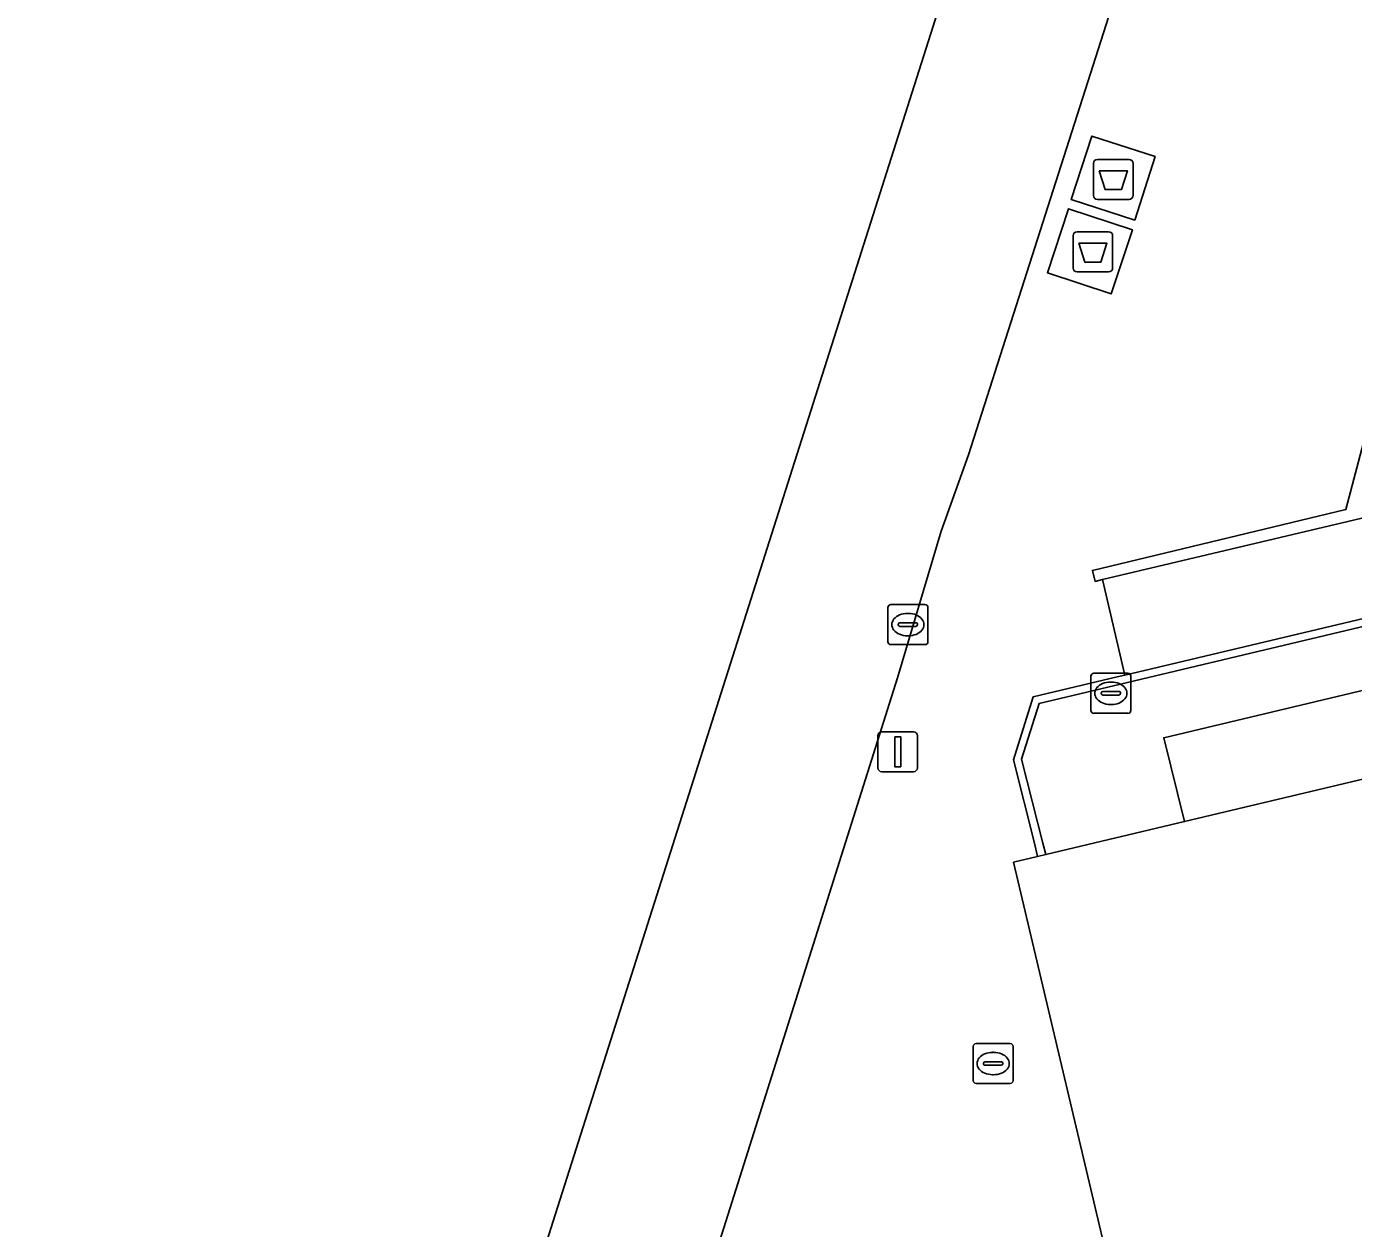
# Model space of a CAD drawing. Extents: x 160675 to 161153, y 383241 to 383714.
# Drawn here: x 160819.96 to 160853.11, y 383473.81 to 383503.84 of the extents above; entities that cross this region are included whole.
import ezdxf

# ---------------------------------------------------------------- set-up
doc = ezdxf.new("R2010")
doc.units = 0
for name, color, linetype in [('IMGEO_Afval_apart_plaats', 7, 'Continuous'), ('IMGEO_Erf', 7, 'Continuous'), ('IMGEO_Kolk', 7, 'Continuous'), ('IMGEO_Lichtmast', 7, 'Continuous'), ('IMGEO_Muur', 7, 'Continuous'), ('IMGEO_Pand', 7, 'Continuous'), ('IMGEO_Rijbaan_lokaal_gesloten', 7, 'Continuous'), ('IMGEO_Rioolput', 7, 'Continuous'), ('IMGEO_Terreindeel_open', 7, 'Continuous'), ('IMGEO_Voetpad_gesloten', 7, 'Continuous'), ('IMGEO_Voetpad_op_trap', 7, 'Continuous'), ('IMGEO_Voetpad_open', 7, 'Continuous')]:
    doc.layers.add(name, color=color, linetype=linetype)

msp = doc.modelspace()

# ---------------------------------------------------------------- linework, layer by layer
at = {"layer": 'IMGEO_Afval_apart_plaats'}
for p, q in [((160846.715, 383500.52), (160847.505, 383500.52)), ((160847.505, 383500.52), (160846.715, 383500.52)), ((160846.615, 383499.62), (160846.615, 383500.42)), ((160846.615, 383500.42), (160846.615, 383499.62)), ((160847.605, 383500.42), (160847.605, 383499.62)), ((160847.605, 383499.62), (160847.605, 383500.42)), ((160847.505, 383499.52), (160846.715, 383499.52)), ((160846.715, 383499.52), (160847.505, 383499.52)), ((160846.105, 383497.81), (160846.105, 383498.61)), ((160846.105, 383498.61), (160846.105, 383497.81)), ((160846.205, 383498.71), (160846.995, 383498.71)), ((160846.995, 383498.71), (160846.205, 383498.71)), ((160847.095, 383498.61), (160847.095, 383497.81)), ((160847.095, 383497.81), (160847.095, 383498.61)), ((160846.995, 383497.71), (160846.205, 383497.71)), ((160846.205, 383497.71), (160846.995, 383497.71))]:
    msp.add_line(p, q, dxfattribs=at)
for points in [[(160846.758, 383500.234), (160847.462, 383500.234), (160847.313, 383499.764), (160846.907, 383499.764), (160846.758, 383500.234)], [(160846.248, 383498.424), (160846.952, 383498.424), (160846.803, 383497.954), (160846.397, 383497.954), (160846.248, 383498.424)]]:
    msp.add_lwpolyline(points, dxfattribs=at)
for centre, start, end in [((160846.715, 383500.42), 90, 180), ((160846.715, 383500.42), 90, 180), ((160847.505, 383500.42), 0, 90), ((160847.505, 383500.42), 360, 90), ((160846.715, 383499.62), 180, 270), ((160846.715, 383499.62), 180, 270), ((160847.505, 383499.62), 270, 0), ((160847.505, 383499.62), 270, 0), ((160846.205, 383498.61), 90, 180), ((160846.205, 383498.61), 90, 180), ((160846.995, 383498.61), 0, 90), ((160846.995, 383498.61), 360, 90), ((160846.205, 383497.81), 180, 270), ((160846.205, 383497.81), 180, 270), ((160846.995, 383497.81), 270, 0), ((160846.995, 383497.81), 270, 0)]:
    msp.add_arc(centre, 0.1, start, end, dxfattribs=at)
at = {"layer": 'IMGEO_Erf'}
msp.add_lwpolyline([(160830.058, 383464.081), (160830.761, 383466.58), (160844.956, 383511.246), (160846.192, 383515.136), (160847.537, 383516.432), (160850.016, 383519.196), (160851.928, 383521.559), (160852.278, 383522.002), (160850.693, 383523.206), (160846.137, 383526.942), (160844.705, 383528.06)], dxfattribs=at)
msp.add_arc((160757.151, 383610.954), 121.212, 293.7416, 307.47749, dxfattribs=at)
at = {"layer": 'IMGEO_Kolk'}
for p, q in [((160841.478, 383488.47), (160841.478, 383489.322)), ((160841.553, 383489.396), (160842.405, 383489.396)), ((160842.479, 383489.322), (160842.479, 383488.47)), ((160841.737, 383488.89), (160841.737, 383488.902)), ((160841.78, 383488.939), (160842.178, 383488.939)), ((160841.966, 383489.176), (160841.991, 383489.176)), ((160842.221, 383488.902), (160842.221, 383488.89)), ((160842.175, 383488.853), (160841.777, 383488.853)), ((160841.989, 383488.616), (160841.964, 383488.616)), ((160842.405, 383488.396), (160841.553, 383488.396)), ((160846.55, 383486.754), (160846.55, 383487.606)), ((160846.625, 383487.68), (160847.477, 383487.68)), ((160847.551, 383487.606), (160847.551, 383486.754)), ((160847.038, 383487.46), (160847.063, 383487.46)), ((160846.809, 383487.174), (160846.809, 383487.186)), ((160847.247, 383487.137), (160846.849, 383487.137)), ((160846.852, 383487.223), (160847.25, 383487.223)), ((160847.061, 383486.9), (160847.036, 383486.9)), ((160847.293, 383487.186), (160847.293, 383487.174)), ((160847.477, 383486.68), (160846.625, 383486.68))]:
    msp.add_line(p, q, dxfattribs=at)
for points in [[(160841.478, 383488.47), (160841.478, 383489.322)], [(160841.553, 383489.396), (160842.405, 383489.396)], [(160842.479, 383489.322), (160842.479, 383488.47)], [(160842.405, 383488.396), (160841.553, 383488.396)], [(160846.55, 383486.754), (160846.55, 383487.606)], [(160846.625, 383487.68), (160847.477, 383487.68)], [(160847.551, 383487.606), (160847.551, 383486.754)], [(160847.477, 383486.68), (160846.625, 383486.68)]]:
    msp.add_lwpolyline(points, dxfattribs=at)
for centre, radius, start, end in [((160841.555, 383489.32), 0.0765, 91.552, 178.448), ((160841.555, 383489.32), 0.0765, 91.552, 178.448), ((160842.403, 383489.32), 0.0765, 1.552, 88.448), ((160842.403, 383489.32), 0.0765, 1.552, 88.448), ((160841.777, 383488.899), 0.0403, 85.8775, 175.7526), ((160841.774, 383488.889), 0.0366, 178.938, 274.7102), ((160842.178, 383488.896), 0.043, 264.8664, 352.4533), ((160842.182, 383488.901), 0.0386, 1.7309, 96.639), ((160841.555, 383488.472), 0.0765, 181.552, 268.448), ((160841.555, 383488.472), 0.0765, 181.552, 268.448), ((160842.403, 383488.472), 0.0765, 271.552, 358.448), ((160842.403, 383488.472), 0.0765, 271.552, 358.448), ((160846.627, 383487.604), 0.0765, 91.552, 178.448), ((160846.627, 383487.604), 0.0765, 91.552, 178.448), ((160847.475, 383487.604), 0.0765, 1.552, 88.448), ((160847.475, 383487.604), 0.0765, 1.552, 88.448), ((160846.849, 383487.183), 0.0403, 85.8775, 175.7526), ((160846.846, 383487.173), 0.0366, 178.938, 274.7102), ((160847.25, 383487.18), 0.043, 264.8664, 352.4533), ((160847.254, 383487.185), 0.0386, 1.7309, 96.639), ((160846.627, 383486.756), 0.0765, 181.552, 268.448), ((160846.627, 383486.756), 0.0765, 181.552, 268.448), ((160847.475, 383486.756), 0.0765, 271.552, 358.448), ((160847.475, 383486.756), 0.0765, 271.552, 358.448)]:
    msp.add_arc(centre, radius, start, end, dxfattribs=at)
for centre, major_axis, ratio, start_param, end_param in [((160841.965, 383488.896), (-0.387, 0.002), 0.722429, 4.712389, 7.853982), ((160841.99, 383488.896), (-0.39, 0.002), 0.717154, 1.570796, 4.712389), ((160847.037, 383487.18), (-0.387, 0.002), 0.722429, 4.712389, 7.853982), ((160847.062, 383487.18), (-0.39, 0.002), 0.717154, 1.570796, 4.712389)]:
    msp.add_ellipse(centre, major_axis=major_axis, ratio=ratio, start_param=start_param, end_param=end_param, dxfattribs=at)
at = {"layer": 'IMGEO_Lichtmast'}
for p, q in [((160841.229, 383485.318), (160841.229, 383486.118)), ((160841.229, 383486.118), (160841.229, 383485.318)), ((160841.329, 383486.218), (160842.119, 383486.218)), ((160842.119, 383486.218), (160841.329, 383486.218)), ((160842.219, 383486.118), (160842.219, 383485.318)), ((160842.219, 383485.318), (160842.219, 383486.118)), ((160842.119, 383485.218), (160841.329, 383485.218)), ((160841.329, 383485.218), (160842.119, 383485.218))]:
    msp.add_line(p, q, dxfattribs=at)
msp.add_lwpolyline([(160841.649, 383486.093), (160841.799, 383486.093), (160841.799, 383485.343), (160841.649, 383485.343), (160841.649, 383486.093)], dxfattribs=at)
for centre, start, end in [((160841.329, 383486.118), 90, 180), ((160841.329, 383486.118), 90, 180), ((160842.119, 383486.118), 0, 90), ((160842.119, 383486.118), 360, 90), ((160841.329, 383485.318), 180, 270), ((160841.329, 383485.318), 180, 270), ((160842.119, 383485.318), 270, 0), ((160842.119, 383485.318), 270, 0)]:
    msp.add_arc(centre, 0.1, start, end, dxfattribs=at)
at = {"layer": 'IMGEO_Muur'}
msp.add_lwpolyline([(160855.136, 383489.273), (160856.035, 383492.516), (160858.982, 383503.672), (160858.791, 383503.725), (160856.26, 383494.24), (160853.926, 383494.777), (160856.466, 383504.365), (160856.259, 383504.432), (160852.923, 383491.77), (160846.59, 383490.251), (160846.655, 383489.975), (160846.845, 383490.02), (160855.577, 383492.09), (160854.868, 383489.411), (160847.399, 383487.636), (160847.212, 383487.592), (160845.111, 383487.092), (160844.621, 383485.519), (160845.139, 383483.432), (160845.219, 383483.103), (160845.426, 383483.152), (160845.349, 383483.436), (160844.819, 383485.533), (160845.258, 383486.926)], close=True, dxfattribs=at)
at = {"layer": 'IMGEO_Pand'}
msp.add_lwpolyline([(160907.562, 383497.909), (160848.892, 383483.975), (160845.426, 383483.152), (160845.219, 383483.103), (160844.615, 383482.959), (160847.238, 383471.864), (160848.194, 383467.825), (160846.706, 383467.462), (160846.529, 383467.419), (160848.696, 383458.318), (160848.761, 383458.059), (160849.908, 383458.335), (160856.75, 383459.979)], dxfattribs=at)
at = {"layer": 'IMGEO_Rijbaan_lokaal_gesloten'}
msp.add_lwpolyline([(160833.656, 383461.946), (160836.878, 383472.24), (160841.72, 383487.567), (160842.812, 383491.227), (160842.885, 383491.44), (160843.497, 383493.135), (160847.265, 383504.942), (160850.389, 383514.634), (160850.446, 383514.813), (160851.327, 383517.544), (160852.899, 383522.475), (160853.08, 383523.019), (160852.278, 383522.002), (160851.928, 383521.559), (160850.016, 383519.196), (160847.537, 383516.432), (160846.192, 383515.136), (160844.956, 383511.246), (160830.761, 383466.58), (160830.058, 383464.081)], dxfattribs=at)
at = {"layer": 'IMGEO_Rioolput'}
for p, q in [((160843.609, 383477.504), (160843.609, 383478.356)), ((160843.684, 383478.43), (160844.536, 383478.43)), ((160844.61, 383478.356), (160844.61, 383477.504)), ((160843.911, 383477.973), (160844.309, 383477.973)), ((160844.097, 383478.21), (160844.122, 383478.21)), ((160843.868, 383477.924), (160843.868, 383477.936)), ((160844.306, 383477.887), (160843.908, 383477.887)), ((160844.12, 383477.65), (160844.095, 383477.65)), ((160844.352, 383477.936), (160844.352, 383477.924)), ((160844.536, 383477.43), (160843.684, 383477.43))]:
    msp.add_line(p, q, dxfattribs=at)
for points in [[(160843.609, 383477.504), (160843.609, 383478.356)], [(160843.684, 383478.43), (160844.536, 383478.43)], [(160844.61, 383478.356), (160844.61, 383477.504)], [(160844.536, 383477.43), (160843.684, 383477.43)]]:
    msp.add_lwpolyline(points, dxfattribs=at)
for centre, radius, start, end in [((160843.686, 383478.354), 0.0765, 91.552, 178.448), ((160843.686, 383478.354), 0.0765, 91.552, 178.448), ((160844.534, 383478.354), 0.0765, 1.552, 88.448), ((160844.534, 383478.354), 0.0765, 1.552, 88.448), ((160843.908, 383477.933), 0.0403, 85.8775, 175.7526), ((160844.313, 383477.935), 0.0386, 1.7309, 96.639), ((160843.905, 383477.923), 0.0366, 178.938, 274.7102), ((160844.309, 383477.93), 0.043, 264.8664, 352.4533), ((160843.686, 383477.506), 0.0765, 181.552, 268.448), ((160843.686, 383477.506), 0.0765, 181.552, 268.448), ((160844.534, 383477.506), 0.0765, 271.552, 358.448), ((160844.534, 383477.506), 0.0765, 271.552, 358.448)]:
    msp.add_arc(centre, radius, start, end, dxfattribs=at)
for centre, major_axis, ratio, start_param, end_param in [((160844.096, 383477.93), (-0.387, 0.002), 0.722429, 4.712389, 7.853982), ((160844.121, 383477.93), (-0.39, 0.002), 0.717154, 1.570796, 4.712389)]:
    msp.add_ellipse(centre, major_axis=major_axis, ratio=ratio, start_param=start_param, end_param=end_param, dxfattribs=at)
at = {"layer": 'IMGEO_Terreindeel_open'}
msp.add_lwpolyline([(160907.562, 383497.909), (160907.045, 383499.978), (160871.666, 383491.622), (160848.372, 383486.068), (160848.892, 383483.975)], close=True, dxfattribs=at)
at = {"layer": 'IMGEO_Voetpad_gesloten'}
for points in [[(160848.157, 383500.591), (160846.572, 383501.101), (160846.062, 383499.515), (160847.647, 383499.005)], [(160847.589, 383498.759), (160845.991, 383499.286), (160845.463, 383497.687), (160847.061, 383497.16)]]:
    msp.add_lwpolyline(points, close=True, dxfattribs=at)
at = {"layer": 'IMGEO_Voetpad_op_trap'}
msp.add_lwpolyline([(160855.577, 383492.09), (160846.845, 383490.02), (160847.399, 383487.636), (160854.868, 383489.411)], close=True, dxfattribs=at)
at = {"layer": 'IMGEO_Voetpad_open'}
for points in [[(160845.111, 383487.092), (160847.212, 383487.592), (160847.399, 383487.636), (160846.845, 383490.02), (160846.655, 383489.975), (160846.59, 383490.251), (160852.923, 383491.77), (160856.259, 383504.432), (160856.642, 383505.862), (160857.425, 383508.79), (160858.445, 383512.624), (160857.402, 383512.924), (160850.389, 383514.634), (160847.265, 383504.942), (160843.497, 383493.135), (160842.885, 383491.44), (160842.812, 383491.227), (160841.72, 383487.567), (160836.878, 383472.24), (160833.656, 383461.946)], [(160856.466, 383504.365), (160853.926, 383494.777), (160856.26, 383494.24), (160858.791, 383503.725), (160858.982, 383503.672), (160856.035, 383492.516), (160855.136, 383489.273), (160845.258, 383486.926), (160844.819, 383485.533), (160845.349, 383483.436), (160845.426, 383483.152), (160848.892, 383483.975), (160848.372, 383486.068), (160871.666, 383491.622), (160907.045, 383499.978), (160907.562, 383497.909), (160911.114, 383498.753), (160909.883, 383503.976), (160906.697, 383503.194), (160905.085, 383509.775)], [(160847.238, 383471.864), (160844.615, 383482.959), (160845.219, 383483.103), (160845.139, 383483.432), (160844.621, 383485.519), (160845.111, 383487.092)]]:
    msp.add_lwpolyline(points, dxfattribs=at)
for points in [[(160846.062, 383499.515), (160846.572, 383501.101), (160848.157, 383500.591), (160847.647, 383499.005)], [(160845.463, 383497.687), (160845.991, 383499.286), (160847.589, 383498.759), (160847.061, 383497.16)]]:
    msp.add_lwpolyline(points, close=True, dxfattribs=at)
msp.add_arc((160757.151, 383610.954), 121.212, 293.7416, 307.47749, dxfattribs=at)

doc.saveas('drawing.dxf')
